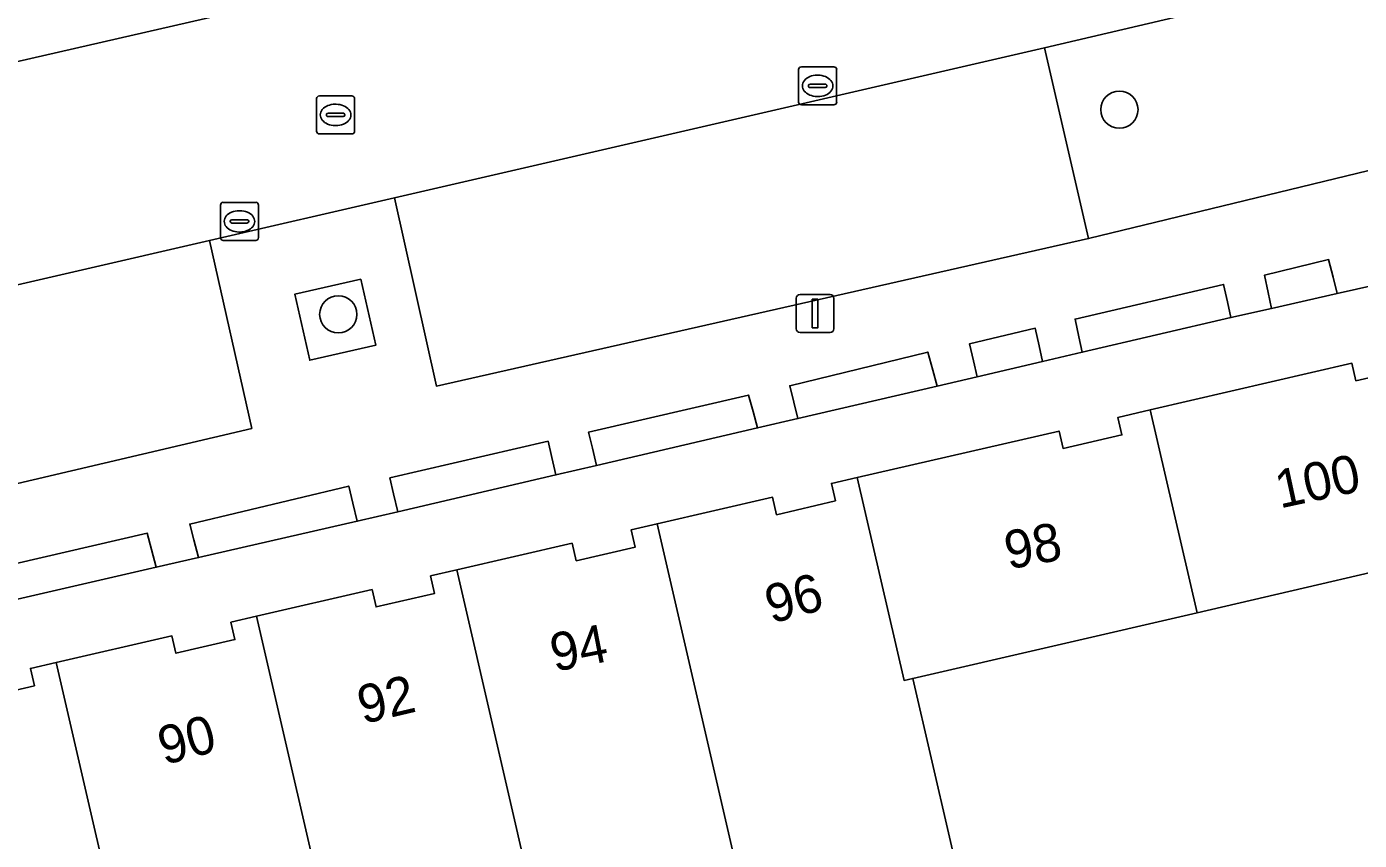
# Model space of a CAD drawing. Extents: x 156412 to 157779, y 382335 to 383768.
# Drawn here: x 157170.93 to 157205.95, y 382994.37 to 383015.74 of the extents above; entities that cross this region are included whole.
import ezdxf

# ---------------------------------------------------------------- set-up
doc = ezdxf.new("R2010")
doc.units = 0
for name, color, linetype in [('IMGEO_Berm_groen', 7, 'Continuous'), ('IMGEO_Boom', 7, 'Continuous'), ('IMGEO_Erf', 7, 'Continuous'), ('IMGEO_Groenvoorziening', 7, 'Continuous'), ('IMGEO_Haag', 7, 'Continuous'), ('IMGEO_Kolk', 7, 'Continuous'), ('IMGEO_Lichtmast', 7, 'Continuous'), ('IMGEO_Pand', 7, 'Continuous'), ('IMGEO_Pand_nummerreeks', 7, 'Continuous'), ('IMGEO_Parkeervlak_open', 7, 'Continuous'), ('IMGEO_Rijbaan_lokaal_gesloten', 7, 'Continuous'), ('IMGEO_Rioolput', 7, 'Continuous'), ('IMGEO_Voetpad_open', 7, 'Continuous')]:
    doc.layers.add(name, color=color, linetype=linetype)

msp = doc.modelspace()

# ---------------------------------------------------------------- linework, layer by layer
at = {"layer": 'IMGEO_Berm_groen'}
msp.add_lwpolyline([(157223.14, 383036.866), (157156.55, 383021.499), (157153.243, 383020.724), (157151.116, 383020.258), (157153.257, 383010.737), (157155.502, 383011.353), (157225.544, 383027.395)], dxfattribs=at)
msp.add_lwpolyline([(157207.666, 383017.535), (157197.668, 383015.185), (157198.829, 383010.177), (157208.829, 383012.602)], close=True, dxfattribs=at)
at = {"layer": 'IMGEO_Boom'}
for centre in [(157199.641, 383013.564), (157179.115, 383008.186)]:
    msp.add_circle(centre, 0.489, dxfattribs=at)
at = {"layer": 'IMGEO_Erf'}
for points in [[(157226.916, 383013.616), (157212.019, 383010.247), (157210.945, 383010.003), (157206.376, 383008.965), (157205.364, 383008.735), (157203.635, 383008.342), (157202.569, 383008.1), (157198.665, 383007.19), (157197.616, 383006.946), (157195.903, 383006.546), (157194.853, 383006.302), (157191.194, 383005.449), (157190.135, 383005.202), (157185.902, 383004.215), (157184.833, 383003.966), (157180.678, 383002.998), (157179.614, 383002.75), (157175.446, 383001.795), (157174.332, 383001.54), (157170.108, 383000.573)], [(157169.584, 382998.069), (157171.13, 382998.427), (157171.025, 382998.885), (157171.706, 382999.042), (157174.744, 382999.739), (157174.849, 382999.281), (157176.399, 382999.642), (157176.293, 383000.099), (157176.968, 383000.254), (157180.003, 383000.954), (157180.108, 383000.498), (157181.648, 383000.855), (157181.542, 383001.313), (157182.229, 383001.472), (157185.261, 383002.172), (157185.367, 383001.714), (157186.916, 383002.066), (157186.811, 383002.524), (157187.491, 383002.684), (157190.529, 383003.379), (157190.634, 383002.921), (157192.179, 383003.287), (157192.074, 383003.745), (157192.752, 383003.9), (157198.056, 383005.12), (157198.161, 383004.662), (157199.705, 383005.017), (157199.599, 383005.475), (157200.45, 383005.678), (157205.75, 383006.899), (157205.856, 383006.441), (157207.404, 383006.794)], [(157209.138, 383002.074), (157201.681, 383000.348), (157194.211, 382998.623), (157195.656, 382992.366), (157189.966, 382991.061), (157189.432, 382993.39), (157184.588, 382992.275), (157185.128, 382989.936), (157179.436, 382988.623), (157178.894, 382990.971), (157174.061, 382989.855), (157174.331, 382988.686), (157169.092, 382987.465)]]:
    msp.add_lwpolyline(points, dxfattribs=at)
at = {"layer": 'IMGEO_Groenvoorziening'}
for points in [[(157205.256, 383009.16), (157205.139, 383009.624), (157203.449, 383009.215), (157203.546, 383008.76), (157203.635, 383008.342), (157205.364, 383008.735)], [(157180.1, 383007.375), (157179.706, 383009.107), (157177.974, 383008.713), (157178.368, 383006.981)], [(157202.48, 383008.511), (157202.38, 383008.972), (157198.474, 383008.063), (157198.576, 383007.598), (157198.665, 383007.19), (157202.569, 383008.1)], [(157197.431, 383007.821), (157195.701, 383007.407), (157195.805, 383006.962), (157195.903, 383006.546), (157197.616, 383006.946), (157197.529, 383007.357)], [(157194.737, 383006.717), (157194.604, 383007.194), (157190.978, 383006.308), (157191.086, 383005.88), (157191.194, 383005.449), (157194.853, 383006.302)], [(157189.895, 383006.064), (157185.693, 383005.093), (157185.794, 383004.667), (157185.902, 383004.215), (157190.135, 383005.202), (157190.015, 383005.634)], [(157184.728, 383004.422), (157184.628, 383004.851), (157180.474, 383003.89), (157180.57, 383003.469), (157180.678, 383002.998), (157184.833, 383003.966)], [(157179.392, 383003.673), (157175.211, 383002.676), (157175.321, 383002.265), (157175.446, 383001.795), (157179.614, 383002.75), (157179.5, 383003.224)], [(157174.21, 383002.008), (157174.098, 383002.435), (157169.891, 383001.466), (157169.998, 383001.025), (157170.108, 383000.573), (157174.332, 383001.54)]]:
    msp.add_lwpolyline(points, close=True, dxfattribs=at)
at = {"layer": 'IMGEO_Haag'}
for points in [[(157205.256, 383009.16), (157205.139, 383009.624), (157203.449, 383009.215), (157203.546, 383008.76), (157203.635, 383008.342), (157205.364, 383008.735)], [(157202.48, 383008.511), (157202.38, 383008.972), (157198.474, 383008.063), (157198.576, 383007.598), (157198.665, 383007.19), (157202.569, 383008.1)], [(157197.431, 383007.821), (157195.701, 383007.407), (157195.805, 383006.962), (157195.903, 383006.546), (157197.616, 383006.946), (157197.529, 383007.357)], [(157194.737, 383006.717), (157194.604, 383007.194), (157190.978, 383006.308), (157191.086, 383005.88), (157191.194, 383005.449), (157194.853, 383006.302)], [(157189.895, 383006.064), (157185.693, 383005.093), (157185.794, 383004.667), (157185.902, 383004.215), (157190.135, 383005.202), (157190.015, 383005.634)], [(157184.728, 383004.422), (157184.628, 383004.851), (157180.474, 383003.89), (157180.57, 383003.469), (157180.678, 383002.998), (157184.833, 383003.966)], [(157179.392, 383003.673), (157175.211, 383002.676), (157175.321, 383002.265), (157175.446, 383001.795), (157179.614, 383002.75), (157179.5, 383003.224)], [(157174.21, 383002.008), (157174.098, 383002.435), (157169.891, 383001.466), (157169.998, 383001.025), (157170.108, 383000.573), (157174.332, 383001.54)]]:
    msp.add_lwpolyline(points, close=True, dxfattribs=at)
at = {"layer": 'IMGEO_Kolk'}
for p, q in [((157191.21, 383013.763), (157191.21, 383014.615)), ((157191.285, 383014.689), (157192.137, 383014.689)), ((157192.211, 383014.615), (157192.211, 383013.763)), ((157191.469, 383014.183), (157191.469, 383014.195)), ((157191.512, 383014.232), (157191.91, 383014.232)), ((157191.698, 383014.469), (157191.723, 383014.469)), ((157191.953, 383014.195), (157191.953, 383014.183)), ((157191.907, 383014.146), (157191.509, 383014.146)), ((157191.721, 383013.909), (157191.696, 383013.909)), ((157192.137, 383013.689), (157191.285, 383013.689)), ((157176.019, 383010.202), (157176.019, 383011.054)), ((157176.094, 383011.128), (157176.946, 383011.128)), ((157177.02, 383011.054), (157177.02, 383010.202)), ((157176.507, 383010.908), (157176.532, 383010.908)), ((157176.278, 383010.622), (157176.278, 383010.634)), ((157176.716, 383010.585), (157176.318, 383010.585)), ((157176.321, 383010.671), (157176.719, 383010.671)), ((157176.53, 383010.348), (157176.505, 383010.348)), ((157176.762, 383010.634), (157176.762, 383010.622)), ((157176.946, 383010.128), (157176.094, 383010.128))]:
    msp.add_line(p, q, dxfattribs=at)
for points in [[(157191.21, 383013.763), (157191.21, 383014.615)], [(157191.285, 383014.689), (157192.137, 383014.689)], [(157192.211, 383014.615), (157192.211, 383013.763)], [(157192.137, 383013.689), (157191.285, 383013.689)], [(157176.019, 383010.202), (157176.019, 383011.054)], [(157176.094, 383011.128), (157176.946, 383011.128)], [(157177.02, 383011.054), (157177.02, 383010.202)], [(157176.946, 383010.128), (157176.094, 383010.128)]]:
    msp.add_lwpolyline(points, dxfattribs=at)
for centre, radius, start, end in [((157191.287, 383014.613), 0.0765, 91.552, 178.448), ((157191.287, 383014.613), 0.0765, 91.552, 178.448), ((157192.135, 383014.613), 0.0765, 1.552, 88.448), ((157192.135, 383014.613), 0.0765, 1.552, 88.448), ((157191.509, 383014.192), 0.0403, 85.8775, 175.7526), ((157191.506, 383014.182), 0.0366, 178.938, 274.7102), ((157191.91, 383014.189), 0.043, 264.8664, 352.4533), ((157191.914, 383014.194), 0.0386, 1.7309, 96.639), ((157191.287, 383013.765), 0.0765, 181.552, 268.448), ((157191.287, 383013.765), 0.0765, 181.552, 268.448), ((157192.135, 383013.765), 0.0765, 271.552, 358.448), ((157192.135, 383013.765), 0.0765, 271.552, 358.448), ((157176.096, 383011.052), 0.0765, 91.552, 178.448), ((157176.096, 383011.052), 0.0765, 91.552, 178.448), ((157176.944, 383011.052), 0.0765, 1.552, 88.448), ((157176.944, 383011.052), 0.0765, 1.552, 88.448), ((157176.318, 383010.631), 0.0403, 85.8775, 175.7526), ((157176.315, 383010.621), 0.0366, 178.938, 274.7102), ((157176.719, 383010.628), 0.043, 264.8664, 352.4533), ((157176.723, 383010.633), 0.0386, 1.7309, 96.639), ((157176.096, 383010.204), 0.0765, 181.552, 268.448), ((157176.096, 383010.204), 0.0765, 181.552, 268.448), ((157176.944, 383010.204), 0.0765, 271.552, 358.448), ((157176.944, 383010.204), 0.0765, 271.552, 358.448)]:
    msp.add_arc(centre, radius, start, end, dxfattribs=at)
for centre, major_axis, ratio, start_param, end_param in [((157191.697, 383014.189), (-0.387, 0.002), 0.722429, 4.712389, 7.853982), ((157191.722, 383014.189), (-0.39, 0.002), 0.717154, 1.570796, 4.712389), ((157176.506, 383010.628), (-0.387, 0.002), 0.722429, 4.712389, 7.853982), ((157176.531, 383010.628), (-0.39, 0.002), 0.717154, 1.570796, 4.712389)]:
    msp.add_ellipse(centre, major_axis=major_axis, ratio=ratio, start_param=start_param, end_param=end_param, dxfattribs=at)
at = {"layer": 'IMGEO_Lichtmast'}
for p, q in [((157191.15, 383007.808), (157191.15, 383008.608)), ((157191.15, 383008.608), (157191.15, 383007.808)), ((157191.25, 383008.708), (157192.04, 383008.708)), ((157192.04, 383008.708), (157191.25, 383008.708)), ((157192.14, 383008.608), (157192.14, 383007.808)), ((157192.14, 383007.808), (157192.14, 383008.608)), ((157192.04, 383007.708), (157191.25, 383007.708)), ((157191.25, 383007.708), (157192.04, 383007.708))]:
    msp.add_line(p, q, dxfattribs=at)
msp.add_lwpolyline([(157191.57, 383008.583), (157191.72, 383008.583), (157191.72, 383007.833), (157191.57, 383007.833), (157191.57, 383008.583)], dxfattribs=at)
for centre, start, end in [((157191.25, 383008.608), 90, 180), ((157191.25, 383008.608), 90, 180), ((157192.04, 383008.608), 0, 90), ((157192.04, 383008.608), 360, 90), ((157191.25, 383007.808), 180, 270), ((157191.25, 383007.808), 180, 270), ((157192.04, 383007.808), 270, 0), ((157192.04, 383007.808), 270, 0)]:
    msp.add_arc(centre, 0.1, start, end, dxfattribs=at)
at = {"layer": 'IMGEO_Pand'}
for points in [[(157209.138, 383002.074), (157209.378, 383002.126), (157208.149, 383007.449), (157207.297, 383007.251), (157207.404, 383006.794), (157205.856, 383006.441), (157205.75, 383006.899), (157200.45, 383005.678), (157201.681, 383000.348)], [(157192.752, 383003.9), (157193.983, 382998.57), (157194.211, 382998.623), (157201.681, 383000.348), (157200.45, 383005.678), (157199.599, 383005.475), (157199.705, 383005.017), (157198.161, 383004.662), (157198.056, 383005.12)], [(157187.491, 383002.684), (157189.629, 382993.428), (157189.432, 382993.39), (157189.966, 382991.061), (157195.656, 382992.366), (157194.211, 382998.623), (157193.983, 382998.57), (157192.752, 383003.9), (157192.074, 383003.745), (157192.179, 383003.287), (157190.634, 383002.921), (157190.529, 383003.379)], [(157187.491, 383002.684), (157186.811, 383002.524), (157186.916, 383002.066), (157185.367, 383001.714), (157185.261, 383002.172), (157182.229, 383001.472), (157184.367, 382992.213), (157184.588, 382992.275), (157189.432, 382993.39), (157189.629, 382993.428)], [(157178.894, 382990.971), (157179.436, 382988.623), (157185.128, 382989.936), (157184.588, 382992.275), (157184.367, 382992.213), (157182.229, 383001.472), (157181.542, 383001.313), (157181.648, 383000.855), (157180.108, 383000.498), (157180.003, 383000.954), (157176.968, 383000.254), (157179.106, 382990.997)], [(157174.061, 382989.855), (157178.894, 382990.971), (157179.106, 382990.997), (157176.968, 383000.254), (157176.293, 383000.099), (157176.399, 382999.642), (157174.849, 382999.281), (157174.744, 382999.739), (157171.706, 382999.042), (157173.844, 382989.782)], [(157174.061, 382989.855), (157173.844, 382989.782), (157171.706, 382999.042), (157171.025, 382998.885), (157171.13, 382998.427), (157169.584, 382998.069), (157169.478, 382998.526), (157166.445, 382997.823), (157169.121, 382986.24), (157169.362, 382986.296), (157169.092, 382987.465), (157174.331, 382988.686)]]:
    msp.add_lwpolyline(points, close=True, dxfattribs=at)
at = {"layer": 'IMGEO_Parkeervlak_open'}
for points in [[(157198.829, 383010.177), (157197.668, 383015.185), (157180.594, 383011.248), (157181.695, 383006.301)], [(157158.466, 383006.145), (157159.599, 383001.142), (157176.84, 383005.191), (157175.733, 383010.127)]]:
    msp.add_lwpolyline(points, close=True, dxfattribs=at)
at = {"layer": 'IMGEO_Rijbaan_lokaal_gesloten'}
msp.add_lwpolyline([(157070.228, 382985.849), (157082.611, 382988.686), (157087.468, 382989.799), (157099.835, 382992.636), (157104.735, 382993.761), (157116.985, 382996.574), (157126.71, 382998.849), (157146.307, 383003.344), (157158.466, 383006.145), (157175.733, 383010.127), (157180.594, 383011.248), (157197.668, 383015.185), (157207.666, 383017.535), (157222.269, 383020.851), (157226.638, 383021.862), (157225.544, 383027.395), (157155.502, 383011.353), (157153.257, 383010.737), (157151.012, 383010.24), (157148.56, 383009.704), (157146.287, 383009.207), (157138.286, 383007.354), (157056.771, 382988.475)], dxfattribs=at)
at = {"layer": 'IMGEO_Rioolput'}
for p, q in [((157178.544, 383013), (157178.544, 383013.852)), ((157178.619, 383013.926), (157179.471, 383013.926)), ((157179.545, 383013.852), (157179.545, 383013)), ((157179.032, 383013.706), (157179.057, 383013.706)), ((157178.803, 383013.42), (157178.803, 383013.432)), ((157179.241, 383013.383), (157178.843, 383013.383)), ((157178.846, 383013.469), (157179.244, 383013.469)), ((157179.055, 383013.146), (157179.03, 383013.146)), ((157179.287, 383013.432), (157179.287, 383013.42)), ((157179.471, 383012.926), (157178.619, 383012.926))]:
    msp.add_line(p, q, dxfattribs=at)
for points in [[(157178.544, 383013), (157178.544, 383013.852)], [(157178.619, 383013.926), (157179.471, 383013.926)], [(157179.545, 383013.852), (157179.545, 383013)], [(157179.471, 383012.926), (157178.619, 383012.926)]]:
    msp.add_lwpolyline(points, dxfattribs=at)
for centre, radius, start, end in [((157178.621, 383013.85), 0.0765, 91.552, 178.448), ((157178.621, 383013.85), 0.0765, 91.552, 178.448), ((157179.469, 383013.85), 0.0765, 1.552, 88.448), ((157179.469, 383013.85), 0.0765, 1.552, 88.448), ((157178.843, 383013.429), 0.0403, 85.8775, 175.7526), ((157178.84, 383013.419), 0.0366, 178.938, 274.7102), ((157179.244, 383013.426), 0.043, 264.8664, 352.4533), ((157179.248, 383013.431), 0.0386, 1.7309, 96.639), ((157178.621, 383013.002), 0.0765, 181.552, 268.448), ((157178.621, 383013.002), 0.0765, 181.552, 268.448), ((157179.469, 383013.002), 0.0765, 271.552, 358.448), ((157179.469, 383013.002), 0.0765, 271.552, 358.448)]:
    msp.add_arc(centre, radius, start, end, dxfattribs=at)
for centre, major_axis, ratio, start_param, end_param in [((157179.031, 383013.426), (-0.387, 0.002), 0.722429, 4.712389, 7.853982), ((157179.056, 383013.426), (-0.39, 0.002), 0.717154, 1.570796, 4.712389)]:
    msp.add_ellipse(centre, major_axis=major_axis, ratio=ratio, start_param=start_param, end_param=end_param, dxfattribs=at)
at = {"layer": 'IMGEO_Voetpad_open'}
for points in [[(157226.08, 383016.505), (157223.495, 383015.907), (157216.001, 383014.142), (157208.829, 383012.602), (157198.829, 383010.177), (157181.695, 383006.301), (157180.594, 383011.248), (157175.733, 383010.127), (157176.84, 383005.191), (157159.599, 383001.142)], [(157169.891, 383001.466), (157174.098, 383002.435), (157174.21, 383002.008), (157174.332, 383001.54), (157175.446, 383001.795), (157175.321, 383002.265), (157175.211, 383002.676), (157179.392, 383003.673), (157179.5, 383003.224), (157179.614, 383002.75), (157180.678, 383002.998), (157180.57, 383003.469), (157180.474, 383003.89), (157184.628, 383004.851), (157184.728, 383004.422), (157184.833, 383003.966), (157185.902, 383004.215), (157185.794, 383004.667), (157185.693, 383005.093), (157189.895, 383006.064), (157190.015, 383005.634), (157190.135, 383005.202), (157191.194, 383005.449), (157191.086, 383005.88), (157190.978, 383006.308), (157194.604, 383007.194), (157194.737, 383006.717), (157194.853, 383006.302), (157195.903, 383006.546), (157195.805, 383006.962), (157195.701, 383007.407), (157197.431, 383007.821), (157197.529, 383007.357), (157197.616, 383006.946), (157198.665, 383007.19), (157198.576, 383007.598), (157198.474, 383008.063), (157202.38, 383008.972), (157202.48, 383008.511), (157202.569, 383008.1), (157203.635, 383008.342), (157203.546, 383008.76), (157203.449, 383009.215), (157205.139, 383009.624), (157205.256, 383009.16), (157205.364, 383008.735), (157206.376, 383008.965)]]:
    msp.add_lwpolyline(points, dxfattribs=at)
msp.add_lwpolyline([(157178.368, 383006.981), (157177.974, 383008.713), (157179.706, 383009.107), (157180.1, 383007.375)], close=True, dxfattribs=at)

# ---------------------------------------------------------------- texts
at = {"layer": 'IMGEO_Pand_nummerreeks'}
for s, rotation, p in [('100', 12.2287, (157203.858, 383003.083)), ('98', 10.6228, (157196.724, 383001.481)), ('96', 15.1902, (157190.494, 383000.056)), ('94', 11.1771, (157184.796, 382998.792)), ('92', 13.2444, (157179.759, 382997.418)), ('90', 14.9357, (157174.538, 382996.34))]:
    msp.add_text(s, height=1, rotation=rotation, dxfattribs=at).set_placement(p)

doc.saveas('drawing.dxf')
